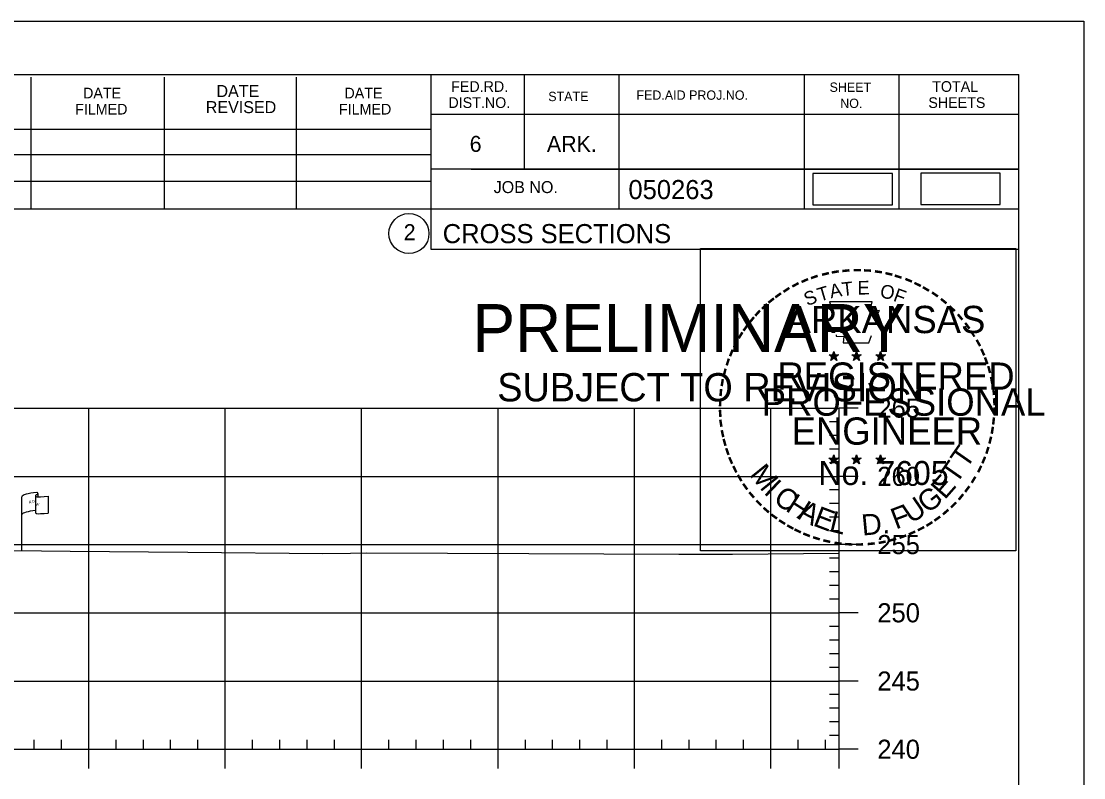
# Model space of a CAD drawing. Extents: x 1365647 to 1367999, y 387113 to 400173.
# Drawn here: x 1365979.1 to 1366057, y 393077.4 to 393132.9 of the extents above; entities that cross this region are included whole.
import ezdxf

# ---------------------------------------------------------------- set-up
doc = ezdxf.new("R2010")
doc.units = 0
for name, color, linetype in [('E_Existing ROW', 7, 'Continuous'), ('R_Axis', 7, 'Continuous'), ('R_Axis Annot', 7, 'Continuous'), ('R_Border', 7, 'Continuous'), ('R_Border PE', 7, 'Continuous'), ('R_Border Prem', 7, 'Continuous'), ('R_Detour', 7, 'Continuous'), ('R_Exist Surface', 7, 'Continuous'), ('R_Grid', 7, 'Continuous'), ('R_No Plot', 7, 'Continuous')]:
    doc.layers.add(name, color=color, linetype=linetype)

msp = doc.modelspace()

# ---------------------------------------------------------------- linework, layer by layer
at = {"layer": 'E_Existing ROW'}
for p, q in [((1365979.197, 393094.047), (1365979.197, 393097.997)), ((1365980.193, 393098.092), (1365980.193, 393098.078)), ((1365980.193, 393098.078), (1365980.193, 393096.852)), ((1365980.36, 393098.248), (1365980.36, 393098.008)), ((1365981.128, 393098.054), (1365981.128, 393096.814))]:
    msp.add_line(p, q, dxfattribs=at)
for centre, radius, start, end in [((1365980.271, 393098.092), 0.078, 88.6458, 274.28284), ((1365980.282, 393098.248), 0.0783, 263.07118, 93.95638), ((1365980.271, 393096.852), 0.0783, 180, 273.95638)]:
    msp.add_arc(centre, radius, start, end, dxfattribs=at)
for centre, major_axis, ratio, start_param, end_param in [((1365980.78, 393098.041), (-1.582, -0.043), 0.19887, 5.030368, 6.283185), ((1365981.487, 393098.156), (-1.227, -0.134), 0.052933, 0.159456, 1.268315), ((1365980.774, 393096.723), (-1.582, -0.043), 0.19887, 5.083035, 6.194897), ((1365981.487, 393096.916), (-1.227, -0.134), 0.052933, 0.159456, 1.268315)]:
    msp.add_ellipse(centre, major_axis=major_axis, ratio=ratio, start_param=start_param, end_param=end_param, dxfattribs=at)
at = {"layer": 'R_Axis'}
for p, q in [((1366039.095, 393079.505), (1366039.095, 393104.505)), ((1366040.495, 393104.505), (1366039.095, 393104.505)), ((1366039.095, 393103.505), (1366038.395, 393103.505)), ((1366039.095, 393102.505), (1366038.395, 393102.505)), ((1366039.095, 393101.505), (1366038.395, 393101.505)), ((1366039.095, 393100.505), (1366038.395, 393100.505)), ((1366040.495, 393099.505), (1366039.095, 393099.505)), ((1366039.095, 393098.505), (1366038.395, 393098.505)), ((1366039.095, 393097.505), (1366038.395, 393097.505)), ((1366039.095, 393096.505), (1366038.395, 393096.505)), ((1366039.095, 393095.505), (1366038.395, 393095.505)), ((1366040.495, 393094.505), (1366039.095, 393094.505)), ((1366039.095, 393093.505), (1366038.395, 393093.505)), ((1366039.095, 393092.505), (1366038.395, 393092.505)), ((1366039.095, 393091.505), (1366038.395, 393091.505)), ((1366039.095, 393090.505), (1366038.395, 393090.505)), ((1366040.495, 393089.505), (1366039.095, 393089.505)), ((1366039.095, 393088.505), (1366038.395, 393088.505)), ((1366039.095, 393087.505), (1366038.395, 393087.505)), ((1366039.095, 393086.505), (1366038.395, 393086.505)), ((1366039.095, 393085.505), (1366038.395, 393085.505)), ((1366040.495, 393084.505), (1366039.095, 393084.505)), ((1366039.095, 393083.505), (1366038.395, 393083.505)), ((1366039.095, 393082.505), (1366038.395, 393082.505)), ((1366039.095, 393081.505), (1366038.395, 393081.505)), ((1365980.095, 393079.505), (1365980.095, 393080.205)), ((1365982.095, 393079.505), (1365982.095, 393080.205)), ((1365986.095, 393079.505), (1365986.095, 393080.205)), ((1365988.095, 393079.505), (1365988.095, 393080.205)), ((1365990.095, 393079.505), (1365990.095, 393080.205)), ((1365992.095, 393079.505), (1365992.095, 393080.205)), ((1365996.095, 393079.505), (1365996.095, 393080.205)), ((1365998.095, 393079.505), (1365998.095, 393080.205)), ((1366000.095, 393079.505), (1366000.095, 393080.205)), ((1366002.095, 393079.505), (1366002.095, 393080.205)), ((1366006.095, 393079.505), (1366006.095, 393080.205)), ((1366008.095, 393079.505), (1366008.095, 393080.205)), ((1366010.095, 393079.505), (1366010.095, 393080.205)), ((1366012.095, 393079.505), (1366012.095, 393080.205)), ((1366016.095, 393079.505), (1366016.095, 393080.205)), ((1366018.095, 393079.505), (1366018.095, 393080.205)), ((1366020.095, 393079.505), (1366020.095, 393080.205)), ((1366022.095, 393079.505), (1366022.095, 393080.205)), ((1366026.095, 393079.505), (1366026.095, 393080.205)), ((1366028.095, 393079.505), (1366028.095, 393080.205)), ((1366030.095, 393079.505), (1366030.095, 393080.205)), ((1366032.095, 393079.505), (1366032.095, 393080.205)), ((1366036.095, 393079.505), (1366036.095, 393080.205)), ((1366038.095, 393079.505), (1366038.095, 393080.205)), ((1366039.095, 393080.505), (1366038.395, 393080.505)), ((1365749.095, 393079.505), (1366039.095, 393079.505)), ((1365984.095, 393078.105), (1365984.095, 393079.505)), ((1365994.095, 393078.105), (1365994.095, 393079.505)), ((1366004.095, 393078.105), (1366004.095, 393079.505)), ((1366014.095, 393078.105), (1366014.095, 393079.505)), ((1366024.095, 393078.105), (1366024.095, 393079.505)), ((1366034.095, 393078.105), (1366034.095, 393079.505)), ((1366039.095, 393078.105), (1366039.095, 393079.505)), ((1366040.495, 393079.505), (1366039.095, 393079.505))]:
    msp.add_line(p, q, dxfattribs=at)
at = {"layer": 'R_Border'}
for p, q in [((1365736.095, 393128.965), (1366052.275, 393128.965)), ((1366009.175, 393128.965), (1366009.175, 393116.165)), ((1366016.015, 393128.965), (1366016.015, 393122.025)), ((1366022.955, 393128.965), (1366022.955, 393119.085)), ((1366036.535, 393128.965), (1366036.535, 393119.085)), ((1366043.475, 393128.965), (1366043.475, 393119.085)), ((1366052.275, 392923.505), (1366052.275, 393128.965)), ((1365979.875, 393119.085), (1365979.875, 393128.765)), ((1365989.635, 393119.085), (1365989.635, 393128.765)), ((1365999.315, 393119.085), (1365999.315, 393128.765)), ((1366052.275, 393126.025), (1366009.175, 393126.025)), ((1366052.275, 393126.045), (1366052.275, 393126.045)), ((1365970.015, 393124.945), (1366009.175, 393124.945)), ((1365970.015, 393123.085), (1366009.175, 393123.085)), ((1366052.275, 393122.025), (1366009.175, 393122.025)), ((1366012.135, 393122.025), (1366052.275, 393122.025)), ((1365970.015, 393121.145), (1366009.175, 393121.145)), ((1366052.275, 393119.085), (1365970.015, 393119.085)), ((1366009.175, 393116.165), (1366052.275, 393116.165))]:
    msp.add_line(p, q, dxfattribs=at)
msp.add_circle((1366007.562, 393117.3), 1.467, dxfattribs=at)
at = {"layer": 'R_Border PE'}
for p, q in [((1366038.356, 393108.411), (1366038.705, 393108.3)), ((1366038.356, 393108.411), (1366038.609, 393108.366)), ((1366038.356, 393108.411), (1366038.593, 393108.289)), ((1366038.489, 393108.003), (1366038.705, 393108.3)), ((1366038.489, 393108.003), (1366038.615, 393108.247)), ((1366038.489, 393108.003), (1366038.703, 393108.22)), ((1366038.705, 393108.665), (1366038.664, 393108.413)), ((1366038.918, 393108.003), (1366038.703, 393108.217)), ((1366038.705, 393108.3), (1366038.705, 393108.665)), ((1366038.705, 393108.665), (1366038.754, 393108.415)), ((1366039.052, 393108.411), (1366038.705, 393108.3)), ((1366038.918, 393108.003), (1366038.705, 393108.3)), ((1366039.052, 393108.411), (1366038.766, 393108.362)), ((1366038.918, 393108.003), (1366038.781, 393108.294)), ((1366039.052, 393108.411), (1366038.848, 393108.309)), ((1366040.026, 393108.411), (1366040.375, 393108.3)), ((1366040.026, 393108.411), (1366040.279, 393108.366)), ((1366040.026, 393108.411), (1366040.263, 393108.289)), ((1366040.159, 393108.003), (1366040.375, 393108.3)), ((1366040.159, 393108.003), (1366040.285, 393108.247)), ((1366040.159, 393108.003), (1366040.373, 393108.22)), ((1366040.375, 393108.665), (1366040.334, 393108.413)), ((1366040.588, 393108.003), (1366040.373, 393108.217)), ((1366040.375, 393108.3), (1366040.375, 393108.665)), ((1366040.375, 393108.665), (1366040.424, 393108.415)), ((1366040.722, 393108.411), (1366040.375, 393108.3)), ((1366040.588, 393108.003), (1366040.375, 393108.3)), ((1366040.722, 393108.411), (1366040.436, 393108.362)), ((1366040.588, 393108.003), (1366040.451, 393108.294)), ((1366040.722, 393108.411), (1366040.518, 393108.309)), ((1366041.79, 393108.399), (1366042.139, 393108.288)), ((1366041.79, 393108.399), (1366042.043, 393108.354)), ((1366041.79, 393108.399), (1366042.027, 393108.277)), ((1366041.923, 393107.991), (1366042.139, 393108.288)), ((1366041.923, 393107.991), (1366042.049, 393108.235)), ((1366041.923, 393107.991), (1366042.137, 393108.208)), ((1366042.139, 393108.653), (1366042.098, 393108.401)), ((1366042.352, 393107.991), (1366042.137, 393108.205)), ((1366042.139, 393108.288), (1366042.139, 393108.653)), ((1366042.139, 393108.653), (1366042.188, 393108.403)), ((1366042.486, 393108.399), (1366042.139, 393108.288)), ((1366042.352, 393107.991), (1366042.139, 393108.288)), ((1366042.486, 393108.399), (1366042.2, 393108.35)), ((1366042.352, 393107.991), (1366042.215, 393108.282)), ((1366042.486, 393108.399), (1366042.282, 393108.297)), ((1366038.701, 393101.092), (1366038.66, 393100.84)), ((1366038.701, 393100.727), (1366038.701, 393101.092)), ((1366038.701, 393101.092), (1366038.75, 393100.842)), ((1366040.37, 393101.092), (1366040.329, 393100.84)), ((1366040.37, 393100.727), (1366040.37, 393101.092)), ((1366040.37, 393101.092), (1366040.419, 393100.842)), ((1366042.137, 393101.082), (1366042.096, 393100.83)), ((1366042.137, 393100.717), (1366042.137, 393101.082)), ((1366042.137, 393101.082), (1366042.186, 393100.832)), ((1366038.352, 393100.838), (1366038.701, 393100.727)), ((1366038.352, 393100.838), (1366038.605, 393100.793)), ((1366038.352, 393100.838), (1366038.589, 393100.716)), ((1366038.485, 393100.43), (1366038.701, 393100.727)), ((1366038.485, 393100.43), (1366038.611, 393100.674)), ((1366038.485, 393100.43), (1366038.699, 393100.647)), ((1366038.914, 393100.43), (1366038.699, 393100.644)), ((1366039.048, 393100.838), (1366038.701, 393100.727)), ((1366038.914, 393100.43), (1366038.701, 393100.727)), ((1366039.048, 393100.838), (1366038.762, 393100.789)), ((1366038.914, 393100.43), (1366038.777, 393100.721)), ((1366039.048, 393100.838), (1366038.844, 393100.736)), ((1366040.021, 393100.838), (1366040.37, 393100.727)), ((1366040.021, 393100.838), (1366040.274, 393100.793)), ((1366040.021, 393100.838), (1366040.258, 393100.716)), ((1366040.154, 393100.43), (1366040.37, 393100.727)), ((1366040.154, 393100.43), (1366040.28, 393100.674)), ((1366040.154, 393100.43), (1366040.368, 393100.647)), ((1366040.583, 393100.43), (1366040.368, 393100.644)), ((1366040.717, 393100.838), (1366040.37, 393100.727)), ((1366040.583, 393100.43), (1366040.37, 393100.727)), ((1366040.717, 393100.838), (1366040.431, 393100.789)), ((1366040.583, 393100.43), (1366040.446, 393100.721)), ((1366040.717, 393100.838), (1366040.513, 393100.736)), ((1366041.788, 393100.828), (1366042.137, 393100.717)), ((1366041.788, 393100.828), (1366042.041, 393100.783)), ((1366041.788, 393100.828), (1366042.025, 393100.706)), ((1366041.921, 393100.42), (1366042.137, 393100.717)), ((1366041.921, 393100.42), (1366042.047, 393100.664)), ((1366041.921, 393100.42), (1366042.135, 393100.637)), ((1366042.35, 393100.42), (1366042.135, 393100.634)), ((1366042.484, 393100.828), (1366042.137, 393100.717)), ((1366042.35, 393100.42), (1366042.137, 393100.717)), ((1366042.484, 393100.828), (1366042.198, 393100.779)), ((1366042.35, 393100.42), (1366042.213, 393100.711)), ((1366042.484, 393100.828), (1366042.28, 393100.726))]:
    msp.add_line(p, q, dxfattribs=at)
for points in [[(1366038.397, 393112.289), (1366038.666, 393111.462)], [(1366041.908, 393111.367), (1366042.05, 393111.651), (1366041.365, 393111.627), (1366041.513, 393112.289), (1366038.397, 393112.289)], [(1366038.889, 393109.866), (1366038.889, 393109.779), (1366039.452, 393109.76), (1366039.398, 393109.287), (1366041.268, 393109.287), (1366041.469, 393109.823)], [(1366038.705, 393108.665), (1366038.918, 393108.003), (1366038.356, 393108.411), (1366039.052, 393108.411), (1366038.489, 393108.003), (1366038.705, 393108.665)], [(1366040.375, 393108.665), (1366040.588, 393108.003), (1366040.026, 393108.411), (1366040.722, 393108.411), (1366040.159, 393108.003), (1366040.375, 393108.665)], [(1366042.139, 393108.653), (1366042.352, 393107.991), (1366041.79, 393108.399), (1366042.486, 393108.399), (1366041.923, 393107.991), (1366042.139, 393108.653)], [(1366038.701, 393101.092), (1366038.914, 393100.43), (1366038.352, 393100.838), (1366039.048, 393100.838), (1366038.485, 393100.43), (1366038.701, 393101.092)], [(1366040.37, 393101.092), (1366040.583, 393100.43), (1366040.021, 393100.838), (1366040.717, 393100.838), (1366040.154, 393100.43), (1366040.37, 393101.092)], [(1366042.137, 393101.082), (1366042.35, 393100.42), (1366041.788, 393100.828), (1366042.484, 393100.828), (1366041.921, 393100.42), (1366042.137, 393101.082)]]:
    msp.add_lwpolyline(points, dxfattribs=at)
for centre, radius in [((1366038.704, 393108.3), 0.172), ((1366038.704, 393108.3), 0.145), ((1366038.704, 393108.3), 0.116), ((1366038.704, 393108.3), 0.0991), ((1366038.704, 393108.3), 0.0747), ((1366038.704, 393108.3), 0.0495), ((1366038.704, 393108.3), 0.0296), ((1366040.374, 393108.3), 0.172), ((1366040.374, 393108.3), 0.145), ((1366040.374, 393108.3), 0.116), ((1366040.374, 393108.3), 0.0991), ((1366040.374, 393108.3), 0.0747), ((1366040.374, 393108.3), 0.0495), ((1366040.374, 393108.3), 0.0296), ((1366042.138, 393108.288), 0.172), ((1366042.138, 393108.288), 0.145), ((1366042.138, 393108.288), 0.116), ((1366042.138, 393108.288), 0.0991), ((1366042.138, 393108.288), 0.0747), ((1366042.138, 393108.288), 0.0495), ((1366042.138, 393108.288), 0.0296), ((1366038.7, 393100.727), 0.172), ((1366040.369, 393100.727), 0.172), ((1366042.136, 393100.717), 0.172), ((1366038.7, 393100.727), 0.145), ((1366038.7, 393100.727), 0.116), ((1366038.7, 393100.727), 0.0991), ((1366038.7, 393100.727), 0.0747), ((1366038.7, 393100.727), 0.0495), ((1366038.7, 393100.727), 0.0296), ((1366040.369, 393100.727), 0.145), ((1366040.369, 393100.727), 0.116), ((1366040.369, 393100.727), 0.0991), ((1366040.369, 393100.727), 0.0747), ((1366040.369, 393100.727), 0.0495), ((1366040.369, 393100.727), 0.0296), ((1366042.136, 393100.717), 0.145), ((1366042.136, 393100.717), 0.116), ((1366042.136, 393100.717), 0.0991), ((1366042.136, 393100.717), 0.0747), ((1366042.136, 393100.717), 0.0495), ((1366042.136, 393100.717), 0.0296)]:
    msp.add_circle(centre, radius, dxfattribs=at)
at = {"layer": 'R_Detour'}
for points in [[(1366037.165, 393119.403), (1366042.998, 393119.403), (1366042.998, 393121.713), (1366037.165, 393121.713)], [(1366045.079, 393119.417), (1366050.912, 393119.417), (1366050.912, 393121.728), (1366045.079, 393121.728)]]:
    msp.add_lwpolyline(points, close=True, dxfattribs=at)
at = {"layer": 'R_Exist Surface'}
msp.add_lwpolyline([(1365966.213, 393094.143), (1365980.625, 393094.036), (1365982.736, 393094.021), (1365991.345, 393093.951), (1366001.248, 393093.86), (1366003.272, 393093.887), (1366004.423, 393093.897), (1366016.353, 393093.849), (1366027.339, 393093.804), (1366031.291, 393093.805), (1366039.095, 393093.876)], dxfattribs=at)
at = {"layer": 'R_Grid'}
for p, q in [((1365749.095, 393104.505), (1366039.095, 393104.505)), ((1365984.095, 393079.505), (1365984.095, 393104.505)), ((1365994.095, 393079.505), (1365994.095, 393104.505)), ((1366004.095, 393079.505), (1366004.095, 393104.505)), ((1366014.095, 393079.505), (1366014.095, 393104.505)), ((1366024.095, 393079.505), (1366024.095, 393104.505)), ((1366034.095, 393079.505), (1366034.095, 393104.505)), ((1366039.095, 393079.505), (1366039.095, 393104.505)), ((1365749.095, 393099.505), (1366039.095, 393099.505)), ((1365749.095, 393094.505), (1366039.095, 393094.505)), ((1365749.095, 393089.505), (1366039.095, 393089.505)), ((1365749.095, 393084.505), (1366039.095, 393084.505)), ((1365749.095, 393079.505), (1366039.095, 393079.505))]:
    msp.add_line(p, q, dxfattribs=at)
at = {"layer": 'R_No Plot'}
msp.add_line((1365723.694, 393132.859), (1366057.027, 393132.859), dxfattribs=at)
for points in [[(1365723.687, 393132.859), (1366057.027, 393132.859), (1366057.027, 392919.522), (1365723.687, 392919.522)], [(1366028.946, 393116.197), (1366052.044, 393116.197), (1366052.044, 393094.047), (1366028.946, 393094.047)]]:
    msp.add_lwpolyline(points, close=True, dxfattribs=at)

# ---------------------------------------------------------------- texts
at = {"layer": 'E_Existing ROW'}
for s, height, rotation, p in [(' O', 0.2, 9.98841, (1365979.863, 393097.544)), ('DWB 11-9-07', 0.001, 90, (1365980.36, 393098.008)), ('R ', 0.2, 9.98841, (1365979.717, 393097.499)), ('W', 0.2, 351.17882, (1365980.192, 393097.375)), ('DWB 11-9-07', 0.001, 5.07169, (1365981.118, 393096.814)), ('DWB 11-9-07', 0.001, 90, (1365979.197, 393094.047))]:
    msp.add_text(s, height=height, rotation=rotation, dxfattribs=at).set_placement(p)
at = {"layer": 'R_Axis Annot'}
for s, p in [('265', (1366041.895, 393103.805)), ('260', (1366041.895, 393098.805)), ('255', (1366041.895, 393093.805)), ('250', (1366041.895, 393088.805)), ('245', (1366041.895, 393083.805)), ('240', (1366041.895, 393078.805))]:
    msp.add_text(s, height=1.4, dxfattribs=at).set_placement(p)
at = {"layer": 'R_Border'}
for s, height, p in [('DATE', 0.8792, (1365993.455, 393127.305)), ('FED.RD.', 0.7819, (1366010.655, 393127.685)), ('SHEET', 0.684, (1366038.395, 393127.685)), ('TOTAL', 0.7819, (1366045.915, 393127.685)), ('DATE', 0.7819, (1365983.675, 393127.205)), ('DATE', 0.7819, (1366002.835, 393127.205)), ('STATE', 0.684, (1366017.775, 393127.005)), ('FED.AID PROJ.NO.', 0.684, (1366024.235, 393127.105)), ('FILMED', 0.7819, (1365983.095, 393126.025)), ('REVISED', 0.8792, (1365992.675, 393126.125)), ('FILMED', 0.7819, (1366002.435, 393126.025)), ('DIST.NO.', 0.7819, (1366010.455, 393126.505)), ('NO.', 0.684, (1366039.175, 393126.505)), ('SHEETS', 0.7819, (1366045.635, 393126.505)), ('6', 1.172, (1366012.015, 393123.285)), ('ARK.', 1.1723, (1366017.675, 393123.285)), ('JOB NO.', 0.8792, (1366013.775, 393120.265)), ('050263', 1.4, (1366023.651, 393119.824)), ('2', 1.172, (1366007.179, 393116.814)), ('CROSS SECTIONS', 1.4, (1366010.038, 393116.595))]:
    msp.add_text(s, height=height, rotation=360, dxfattribs=at).set_placement(p)
at = {"layer": 'R_Border PE'}
for s, height, rotation, p in [('-', 1.6, 19.17608, (1366037.145, 393113.416)), ('-', 1.6, 13.63015, (1366037.895, 393113.657)), ('-', 1.6, 10.21935, (1366038.573, 393113.819)), ('-', 1.6, 5.89682, (1366039.302, 393113.929)), ('-', 1.6, 0.18623, (1366040.074, 393114.001)), ('-', 1.6, 357.74304, (1366040.797, 393113.988)), ('-', 1.6, 352.16172, (1366041.541, 393113.932)), ('-', 1.6, 347.20489, (1366042.26, 393113.818)), ('-', 1.6, 342.3362, (1366042.895, 393113.663)), ('-', 1.6, 34.06357, (1366035.281, 393112.46)), ('-', 1.6, 28.79182, (1366035.878, 393112.83)), ('-', 1.6, 24.30721, (1366036.511, 393113.147)), ('T', 1, 16.4036, (1366037.666, 393112.298)), ('A', 1, 11.21318, (1366038.492, 393112.549)), ('T', 1, 6.02276, (1366039.341, 393112.715)), ('E', 1, 0.83234, (1366040.446, 393112.825)), ('O', 1, 350.4515, (1366042.05, 393112.615)), ('-', 1.6, 337.85509, (1366043.63, 393113.44)), ('-', 1.6, 334.12109, (1366044.261, 393113.169)), ('-', 1.6, 329.64089, (1366044.84, 393112.886)), ('-', 1.6, 38.95066, (1366034.227, 393111.687)), ('-', 1.6, 36.23174, (1366034.703, 393112.065)), ('S', 1, 21.59401, (1366036.752, 393111.967)), ('F', 1, 340.07066, (1366043.004, 393112.387)), ('-', 1.6, 325.86266, (1366045.483, 393112.525)), ('-', 1.6, 320.52971, (1366046.093, 393112.099)), ('-', 1.6, 42.96224, (1366033.794, 393111.27)), ('ARKANSAS', 2, 360, (1366035.25, 393110.001)), ('-', 1.6, 315.57859, (1366046.692, 393111.611)), ('-', 1.6, 50.61417, (1366032.943, 393110.306)), ('-', 1.6, 48.42305, (1366033.346, 393110.792)), ('-', 1.6, 309.87973, (1366047.261, 393111.061)), ('-', 1.6, 54.23247, (1366032.53, 393109.739)), ('-', 1.6, 306.65218, (1366047.786, 393110.459)), ('-', 1.6, 62.87135, (1366031.892, 393108.598)), ('-', 1.6, 58.07063, (1366032.205, 393109.212)), ('-', 1.4, 303.67529, (1366048.272, 393109.891)), ('-', 1.6, 299.66835, (1366048.591, 393109.284)), ('-', 1.6, 67.77427, (1366031.633, 393107.987)), ('-', 1.6, 294.66279, (1366048.915, 393108.672)), ('-', 1.6, 72.39447, (1366031.414, 393107.357)), ('DWB', 0.01, 360, (1366038.691, 393108.295)), ('DWB', 0.01, 360, (1366040.361, 393108.295)), ('DWB', 0.01, 360, (1366042.125, 393108.283)), ('-', 1.6, 290.57283, (1366049.172, 393108.095)), ('-', 1.6, 75.46096, (1366031.217, 393106.643)), ('REGISTERED', 2, 360, (1366034.572, 393105.852)), ('-', 1.6, 285.12326, (1366049.406, 393107.515)), ('-', 1.6, 81.20126, (1366031.085, 393105.93)), ('-', 1.6, 280.54934, (1366049.606, 393106.773)), ('-', 1.6, 85.18634, (1366031.009, 393105.239)), ('PROFESSIONAL', 2, 360, (1366033.424, 393103.948)), ('-', 1.6, 276.59616, (1366049.768, 393106.005)), ('-', 1.6, 89.06224, (1366030.984, 393104.538)), ('-', 1.6, 274.33011, (1366049.828, 393105.283)), ('-', 1.6, 94.19588, (1366031.019, 393103.813)), ('-', 1.6, 269.94067, (1366049.862, 393104.651)), ('-', 1.6, 98.94793, (1366031.091, 393103.146)), ('ENGINEER', 2, 360, (1366035.611, 393101.823)), ('-', 1.6, 263.5172, (1366049.843, 393103.985)), ('-', 1.6, 101.71495, (1366031.226, 393102.413)), ('-', 1.6, 260.99529, (1366049.772, 393103.331)), ('-', 1.6, 105.45785, (1366031.388, 393101.818)), ('T', 1.54, 55.05496, (1366048.42, 393099.992)), ('-', 1.6, 252.86809, (1366049.481, 393101.933)), ('-', 1.6, 255.7626, (1366049.662, 393102.653)), ('-', 1.6, 109.08742, (1366031.603, 393101.187)), ('-', 1.6, 114.06432, (1366031.857, 393100.591)), ('-', 1.6, 247.88866, (1366049.258, 393101.26)), ('-', 1.6, 115.72885, (1366032.162, 393099.973)), ('M', 1.54, 308.91747, (1366032.472, 393099.618)), ('No. 7605', 1.757, 360, (1366037.585, 393098.872)), ('DWB', 0.01, 360, (1366038.686, 393100.723)), ('DWB', 0.01, 360, (1366040.355, 393100.721)), ('DWB', 0.01, 360, (1366042.122, 393100.712)), ('T', 1.54, 55.05496, (1366047.689, 393098.872)), ('-', 1.6, 244.61971, (1366048.996, 393100.631)), ('-', 1.6, 120.44712, (1366032.519, 393099.387)), ('E', 1.54, 48.73133, (1366046.843, 393097.745)), ('-', 1.6, 239.07125, (1366048.602, 393099.879)), ('-', 1.6, 125.89344, (1366032.922, 393098.826)), ('I', 1.54, 316.46364, (1366033.514, 393098.298)), ('C', 1.54, 324.01974, (1366034.187, 393097.675)), ('G', 1.54, 38.21734, (1366045.59, 393096.725)), ('-', 1.6, 233.84524, (1366048.2, 393099.226)), ('-', 1.6, 130.71812, (1366033.384, 393098.274)), ('-', 1.6, 134.22381, (1366033.901, 393097.729)), ('H', 1.54, 327.53419, (1366035.097, 393097.02)), ('U', 1.54, 34.40523, (1366044.391, 393095.992)), ('-', 1.6, 231.25377, (1366047.77, 393098.66)), ('-', 1.6, 138.93382, (1366034.426, 393097.265)), ('A', 1.54, 332.55127, (1366035.951, 393096.483)), ('E', 1.54, 339.20679, (1366037.109, 393095.921)), ('F', 1.54, 20.82016, (1366043.254, 393095.598)), ('-', 1.6, 221.08509, (1366046.769, 393097.587)), ('-', 1.6, 225.76533, (1366047.291, 393098.096)), ('-', 1.6, 144.64634, (1366034.982, 393096.859)), ('-', 1.6, 148.08978, (1366035.543, 393096.488)), ('L', 1.54, 346.2929, (1366038.301, 393095.497)), ('D.', 1.54, 5.26016, (1366040.804, 393095.16)), ('-', 1.6, 212.24909, (1366045.686, 393096.728)), ('-', 1.6, 215.73633, (1366046.22, 393097.115)), ('-', 1.6, 151.57039, (1366036.122, 393096.163)), ('-', 1.6, 154.60019, (1366036.644, 393095.916)), ('-', 1.6, 204.25161, (1366044.504, 393096.063)), ('-', 1.6, 207.35684, (1366045.128, 393096.382)), ('-', 1.6, 158.56121, (1366037.268, 393095.662)), ('-', 1.6, 162.79826, (1366037.955, 393095.449)), ('-', 1.6, 167.55551, (1366038.67, 393095.285)), ('-', 1.6, 173.11546, (1366039.442, 393095.175)), ('-', 1.6, 185.81666, (1366041.743, 393095.217)), ('-', 1.6, 191.28576, (1366042.479, 393095.349)), ('-', 1.6, 195.47429, (1366043.208, 393095.548)), ('-', 1.6, 200.71842, (1366043.885, 393095.79)), ('-', 1.6, 176.51827, (1366040.19, 393095.122)), ('-', 1.6, 181.59176, (1366040.934, 393095.141))]:
    msp.add_text(s, height=height, rotation=rotation, dxfattribs=at).set_placement(p)
at = {"layer": 'R_Border Prem'}
for s, height, p in [('PRELIMINARY', 3.5, (1366012.226, 393108.628)), ('DWB', 0.01, (1366012.973, 393110.477)), ('SUBJECT TO REVISION', 2.07511, (1366014.035, 393104.999))]:
    msp.add_text(s, height=height, rotation=360, dxfattribs=at).set_placement(p)

doc.saveas('drawing.dxf')
